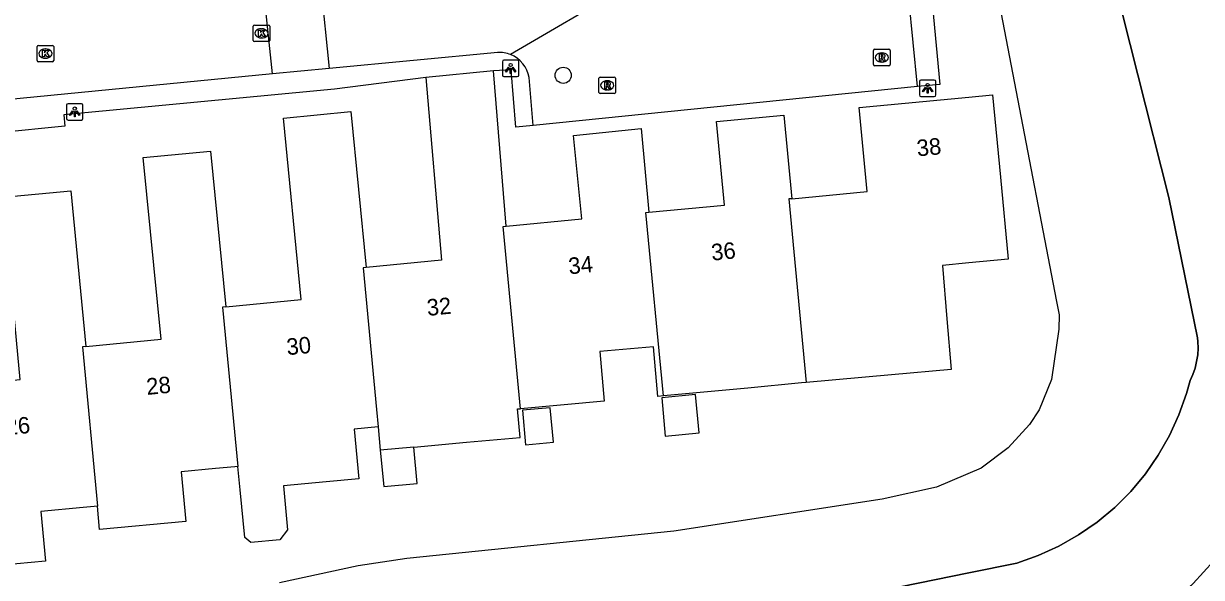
# Model space of a CAD drawing. Extents: x 157793 to 159380, y 380882 to 382313.
# Drawn here: x 158442.7 to 158514.1, y 381167.5 to 381201.1 of the extents above; entities that cross this region are included whole.
import ezdxf

# ---------------------------------------------------------------- set-up
doc = ezdxf.new("R2010")
doc.units = 0
for name, color, linetype in [('IMGEO_Boom', 7, 'Continuous'), ('IMGEO_Damwand', 7, 'Continuous'), ('IMGEO_Erf', 7, 'Continuous'), ('IMGEO_Kolk', 7, 'Continuous'), ('IMGEO_Lichtpunt', 7, 'Continuous'), ('IMGEO_Pand', 7, 'Continuous'), ('IMGEO_Pand_nummerreeks', 7, 'Continuous'), ('IMGEO_Rijbaan_lokaal_open', 7, 'Continuous'), ('IMGEO_Rioolput', 7, 'Continuous'), ('IMGEO_Voetpad_open', 7, 'Continuous'), ('IMGEO_Waterloop', 7, 'Continuous')]:
    doc.layers.add(name, color=color, linetype=linetype)

msp = doc.modelspace()

# ---------------------------------------------------------------- linework, layer by layer
at = {"layer": 'IMGEO_Boom'}
msp.add_circle((158475.406, 381197.963), 0.489, dxfattribs=at)
at = {"layer": 'IMGEO_Damwand'}
for points in [[(158508.367, 381205.448), (158512.128, 381190.562), (158513.873, 381182.054), (158513.894, 381181.832), (158513.903, 381181.42), (158513.876, 381181.014), (158513.813, 381180.612), (158513.714, 381180.217), (158513.58, 381179.833), (158513.412, 381179.462), (158513.198, 381178.681), (158512.741, 381177.382), (158512.17, 381176.128), (158511.489, 381174.931), (158510.704, 381173.8), (158509.821, 381172.743), (158508.847, 381171.769), (158507.79, 381170.886), (158506.658, 381170.101), (158505.461, 381169.421), (158504.207, 381168.85), (158502.908, 381168.393), (158500, 381167.8), (158491.779, 381166.123)], [(158485.165, 381158.544), (158497.392, 381160.492), (158500, 381161.119), (158507.518, 381162.927), (158509.174, 381163.776), (158510.747, 381164.77), (158512.224, 381165.895), (158513.596, 381167.158), (158514.849, 381168.533), (158515.182, 381168.971), (158515.975, 381170.015), (158516.963, 381171.591), (158517.747, 381173.118), (158518.748, 381175.219), (158519.558, 381177.401), (158520.169, 381179.647), (158520.577, 381181.938), (158520.779, 381184.256), (158520.773, 381186.584), (158520.559, 381188.901), (158520.434, 381189.717)]]:
    msp.add_lwpolyline(points, dxfattribs=at)
at = {"layer": 'IMGEO_Erf'}
msp.add_lwpolyline([(158500.66, 381208.431), (158502.748, 381197.597), (158505.318, 381184.258), (158505.469, 381183.437), (158505.458, 381182.578), (158505.004, 381179.524), (158504.257, 381177.69), (158503.675, 381176.792), (158502.381, 381175.376), (158500.751, 381174.141), (158498.036, 381172.994), (158494.752, 381172.28), (158482.116, 381170.34), (158465.934, 381168.665), (158462.978, 381168.229), (158458.213, 381167.208)], dxfattribs=at)
at = {"layer": 'IMGEO_Kolk'}
for p, q in [((158456.611, 381200.081), (158456.611, 381200.933)), ((158456.686, 381201.007), (158457.538, 381201.007)), ((158457.099, 381200.787), (158457.124, 381200.787)), ((158457.612, 381200.933), (158457.612, 381200.081)), ((158457.538, 381200.007), (158456.686, 381200.007)), ((158457.122, 381200.227), (158457.097, 381200.227)), ((158443.512, 381198.852), (158443.512, 381199.704)), ((158443.587, 381199.778), (158444.439, 381199.778)), ((158444, 381199.558), (158444.025, 381199.558)), ((158444.513, 381199.704), (158444.513, 381198.852)), ((158444.439, 381198.778), (158443.587, 381198.778)), ((158444.023, 381198.998), (158443.998, 381198.998))]:
    msp.add_line(p, q, dxfattribs=at)
for points in [[(158456.611, 381200.081), (158456.611, 381200.933)], [(158456.686, 381201.007), (158457.538, 381201.007)], [(158456.932, 381200.707), (158457.055, 381200.707), (158457.055, 381200.556), (158457.185, 381200.707), (158457.349, 381200.707), (158457.203, 381200.556), (158457.356, 381200.307), (158457.204, 381200.307), (158457.119, 381200.471), (158457.055, 381200.404), (158457.055, 381200.307), (158456.932, 381200.307), (158456.932, 381200.707)], [(158457.612, 381200.933), (158457.612, 381200.081)], [(158457.538, 381200.007), (158456.686, 381200.007)], [(158443.512, 381198.852), (158443.512, 381199.704)], [(158443.587, 381199.778), (158444.439, 381199.778)], [(158443.833, 381199.478), (158443.956, 381199.478), (158443.956, 381199.327), (158444.086, 381199.478), (158444.25, 381199.478), (158444.104, 381199.327), (158444.257, 381199.078), (158444.105, 381199.078), (158444.02, 381199.242), (158443.956, 381199.175), (158443.956, 381199.078), (158443.833, 381199.078), (158443.833, 381199.478)], [(158444.513, 381199.704), (158444.513, 381198.852)], [(158444.439, 381198.778), (158443.587, 381198.778)]]:
    msp.add_lwpolyline(points, dxfattribs=at)
for centre, start, end in [((158456.688, 381200.931), 91.55205, 178.44795), ((158456.688, 381200.931), 91.55205, 178.44795), ((158457.536, 381200.931), 1.55205, 88.44795), ((158457.536, 381200.931), 1.55205, 88.44795), ((158456.688, 381200.083), 181.55205, 268.44795), ((158456.688, 381200.083), 181.55205, 268.44795), ((158457.536, 381200.083), 271.55205, 358.44795), ((158457.536, 381200.083), 271.55205, 358.44795), ((158443.589, 381199.702), 91.55205, 178.44795), ((158443.589, 381199.702), 91.55205, 178.44795), ((158444.437, 381199.702), 1.55205, 88.44795), ((158444.437, 381199.702), 1.55205, 88.44795), ((158443.589, 381198.854), 181.55205, 268.44795), ((158443.589, 381198.854), 181.55205, 268.44795), ((158444.437, 381198.854), 271.55205, 358.44795), ((158444.437, 381198.854), 271.55205, 358.44795)]:
    msp.add_arc(centre, 0.0765, start, end, dxfattribs=at)
for centre, major_axis, ratio, start_param, end_param in [((158457.098, 381200.507), (-0.387, 0.002), 0.722429, 4.712389, 7.853982), ((158457.123, 381200.507), (-0.39, 0.002), 0.717154, 1.570796, 4.712389), ((158443.999, 381199.278), (-0.387, 0.002), 0.722429, 4.712389, 7.853982), ((158444.024, 381199.278), (-0.39, 0.002), 0.717154, 1.570796, 4.712389)]:
    msp.add_ellipse(centre, major_axis=major_axis, ratio=ratio, start_param=start_param, end_param=end_param, dxfattribs=at)
at = {"layer": 'IMGEO_Lichtpunt'}
for p, q in [((158471.721, 381198.788), (158471.721, 381197.981)), ((158471.721, 381198.788), (158471.721, 381197.981)), ((158472.623, 381198.883), (158471.815, 381198.883)), ((158472.623, 381198.883), (158471.815, 381198.883)), ((158472.717, 381197.981), (158472.717, 381198.788)), ((158472.717, 381197.981), (158472.717, 381198.788)), ((158471.815, 381197.887), (158472.623, 381197.887)), ((158471.815, 381197.887), (158472.623, 381197.887)), ((158497.004, 381197.578), (158497.004, 381196.771)), ((158497.004, 381197.578), (158497.004, 381196.771)), ((158497.906, 381197.673), (158497.098, 381197.673)), ((158497.906, 381197.673), (158497.098, 381197.673)), ((158498, 381196.771), (158498, 381197.578)), ((158498, 381196.771), (158498, 381197.578)), ((158497.098, 381196.677), (158497.906, 381196.677)), ((158497.098, 381196.677), (158497.906, 381196.677)), ((158445.29, 381196.148), (158445.29, 381195.341)), ((158445.29, 381196.148), (158445.29, 381195.341)), ((158446.192, 381196.243), (158445.384, 381196.243)), ((158446.192, 381196.243), (158445.384, 381196.243)), ((158446.286, 381195.341), (158446.286, 381196.148)), ((158446.286, 381195.341), (158446.286, 381196.148)), ((158445.384, 381195.247), (158446.192, 381195.247)), ((158445.384, 381195.247), (158446.192, 381195.247))]:
    msp.add_line(p, q, dxfattribs=at)
for points in [[(158472.095, 381198.452), (158472.134, 381198.424), (158471.946, 381198.162), (158471.908, 381198.189), (158472.095, 381198.452)], [(158472.197, 381198.404), (158472.244, 381198.404), (158472.244, 381198.082), (158472.197, 381198.082), (158472.197, 381198.404)], [(158472.307, 381198.424), (158472.345, 381198.451), (158472.532, 381198.189), (158472.493, 381198.161), (158472.307, 381198.424)], [(158497.378, 381197.242), (158497.417, 381197.214), (158497.229, 381196.952), (158497.191, 381196.979), (158497.378, 381197.242)], [(158497.48, 381197.194), (158497.527, 381197.194), (158497.527, 381196.872), (158497.48, 381196.872), (158497.48, 381197.194)], [(158497.59, 381197.214), (158497.628, 381197.241), (158497.815, 381196.979), (158497.776, 381196.951), (158497.59, 381197.214)], [(158445.664, 381195.812), (158445.703, 381195.784), (158445.515, 381195.522), (158445.477, 381195.549), (158445.664, 381195.812)], [(158445.766, 381195.764), (158445.813, 381195.764), (158445.813, 381195.442), (158445.766, 381195.442), (158445.766, 381195.764)], [(158445.876, 381195.784), (158445.914, 381195.811), (158446.101, 381195.549), (158446.062, 381195.521), (158445.876, 381195.784)]]:
    msp.add_lwpolyline(points, dxfattribs=at)
for centre in [(158472.22, 381198.586), (158497.503, 381197.376), (158445.789, 381195.946)]:
    msp.add_circle(centre, 0.0994, dxfattribs=at)
for centre, start, end in [((158471.815, 381198.788), 90, 180), ((158471.815, 381198.788), 90, 180), ((158472.623, 381198.788), 0, 90), ((158472.623, 381198.788), 0, 90), ((158471.815, 381197.981), 180, 270), ((158471.815, 381197.981), 180, 270), ((158472.623, 381197.981), 270, 0), ((158472.623, 381197.981), 270, 360), ((158497.098, 381197.578), 90, 180), ((158497.098, 381197.578), 90, 180), ((158497.906, 381197.578), 0, 90), ((158497.906, 381197.578), 0, 90), ((158497.098, 381196.771), 180, 270), ((158497.098, 381196.771), 180, 270), ((158497.906, 381196.771), 270, 0), ((158497.906, 381196.771), 270, 360), ((158445.384, 381196.148), 90, 180), ((158445.384, 381196.148), 90, 180), ((158446.192, 381196.148), 0, 90), ((158446.192, 381196.148), 0, 90), ((158445.384, 381195.341), 180, 270), ((158445.384, 381195.341), 180, 270), ((158446.192, 381195.341), 270, 0), ((158446.192, 381195.341), 270, 360)]:
    msp.add_arc(centre, 0.0946, start, end, dxfattribs=at)
at = {"layer": 'IMGEO_Pand'}
for points in [[(158467.081, 381197.838), (158468.027, 381186.753), (158463.458, 381186.315)], [(158471.171, 381198.233), (158467.081, 381197.838)], [(158471.945, 381188.823), (158471.171, 381198.233)], [(158489.263, 381190.484), (158493.837, 381190.919), (158493.354, 381196.002), (158500, 381196.634), (158501.438, 381196.771), (158501.911, 381191.794), (158502.384, 381186.816), (158500, 381186.59), (158498.402, 381186.438), (158498.673, 381183.2), (158498.93, 381180.132), (158495.316, 381179.806), (158490.145, 381179.34)], [(158454.952, 381183.935), (158459.521, 381184.373), (158458.457, 381195.374), (158462.539, 381195.771), (158463.458, 381186.315)], [(158480.608, 381189.659), (158485.183, 381190.094), (158484.701, 381195.167), (158488.78, 381195.556), (158489.263, 381190.484)], [(158471.945, 381188.823), (158476.529, 381189.26), (158476.029, 381194.323), (158480.125, 381194.73), (158480.608, 381189.659)], [(158446.459, 381181.527), (158451.028, 381181.964), (158449.942, 381192.982), (158454.02, 381193.369), (158454.952, 381183.935)], [(158437.758, 381179.072), (158437.908, 381179.086), (158438.652, 381179.156), (158442.489, 381179.518), (158441.448, 381190.573), (158445.554, 381190.963), (158446.459, 381181.527)], [(158489.263, 381190.484), (158489.095, 381190.468), (158490.145, 381179.34)], [(158481.478, 381178.533), (158480.423, 381189.641), (158480.608, 381189.659)], [(158472.812, 381177.754), (158471.776, 381188.807), (158471.945, 381188.823)], [(158463.458, 381186.315), (158463.273, 381186.297), (158464.084, 381177.703), (158464.184, 381176.648)], [(158454.952, 381183.935), (158454.759, 381183.916), (158455.683, 381174.25)], [(158446.459, 381181.527), (158446.259, 381181.508), (158447.167, 381171.841)], [(158481.478, 381178.533), (158481.15, 381178.504), (158480.881, 381181.507), (158477.629, 381181.214), (158477.899, 381178.212), (158472.812, 381177.754)], [(158490.145, 381179.34), (158489.852, 381179.314), (158486.605, 381178.994), (158481.478, 381178.533)], [(158483.436, 381178.609), (158481.377, 381178.423), (158481.591, 381176.092), (158483.65, 381176.282), (158483.436, 381178.609)], [(158473.125, 381175.563), (158474.811, 381175.719), (158474.618, 381177.816), (158472.932, 381177.664), (158473.125, 381175.563)], [(158466.353, 381175.423), (158469.545, 381175.717), (158472.791, 381176.016), (158472.636, 381177.738), (158472.812, 381177.754)], [(158464.184, 381176.648), (158462.736, 381176.514), (158463.02, 381173.501), (158461.031, 381173.318), (158458.442, 381173.08), (158458.697, 381170.42), (158458.234, 381169.806), (158456.474, 381169.644), (158456.095, 381169.946), (158455.818, 381172.838), (158455.683, 381174.25)], [(158464.184, 381176.648), (158464.317, 381175.236)], [(158466.353, 381175.423), (158464.317, 381175.236)], [(158464.317, 381175.236), (158464.525, 381173.031), (158466.556, 381173.218), (158466.353, 381175.423)], [(158455.683, 381174.25), (158455.502, 381174.233), (158454.332, 381174.125), (158452.241, 381173.932), (158452.518, 381170.919), (158447.299, 381170.439), (158447.167, 381171.841)], [(158447.167, 381171.841), (158446.978, 381171.823), (158446.307, 381171.761), (158443.737, 381171.524), (158444.013, 381168.511), (158438.781, 381168.026)]]:
    msp.add_lwpolyline(points, dxfattribs=at)
at = {"layer": 'IMGEO_Rijbaan_lokaal_open'}
for points in [[(158457.774, 381198.055), (158457.257, 381203.058)], [(158460.708, 381203.357), (158461.221, 381198.372)], [(158479.141, 381203.293), (158472.219, 381199.216)], [(158496.878, 381197.276), (158496.358, 381202.643)], [(158471.433, 381199.347), (158461.221, 381198.372)], [(158457.774, 381198.055), (158441.66, 381196.48)], [(158461.221, 381198.372), (158457.774, 381198.055)], [(158473.576, 381194.917), (158473.341, 381197.829)], [(158496.878, 381197.276), (158473.576, 381194.917)]]:
    msp.add_lwpolyline(points, dxfattribs=at)
for centre, radius, start, end in [((158471.533, 381197.526), 1.823, 67.91697, 93.15838), ((158471.53, 381197.512), 1.838, 9.9423, 67.99928)]:
    msp.add_arc(centre, radius, start, end, dxfattribs=at)
at = {"layer": 'IMGEO_Rioolput'}
for p, q in [((158494.225, 381198.618), (158494.225, 381199.47)), ((158494.3, 381199.544), (158495.152, 381199.544)), ((158494.713, 381199.324), (158494.738, 381199.324)), ((158495.226, 381199.47), (158495.226, 381198.618)), ((158495.152, 381198.544), (158494.3, 381198.544)), ((158494.736, 381198.764), (158494.711, 381198.764)), ((158477.65, 381197.854), (158478.502, 381197.854)), ((158477.575, 381196.928), (158477.575, 381197.78)), ((158478.063, 381197.634), (158478.088, 381197.634)), ((158478.576, 381197.78), (158478.576, 381196.928)), ((158478.502, 381196.854), (158477.65, 381196.854)), ((158478.086, 381197.074), (158478.061, 381197.074))]:
    msp.add_line(p, q, dxfattribs=at)
for points in [[(158494.225, 381198.618), (158494.225, 381199.47)], [(158494.3, 381199.544), (158495.152, 381199.544)], [(158494.814, 381199.242), (158494.562, 381199.244), (158494.562, 381198.844)], [(158495.226, 381199.47), (158495.226, 381198.618)], [(158495.152, 381198.544), (158494.3, 381198.544)], [(158494.562, 381198.844), (158494.686, 381198.844), (158494.686, 381199.006), (158494.697, 381199.006)], [(158494.74, 381199.163), (158494.686, 381199.163), (158494.686, 381199.082)], [(158494.686, 381199.082), (158494.738, 381199.082)], [(158494.744, 381198.977), (158494.815, 381198.844), (158494.955, 381198.844), (158494.89, 381198.97)], [(158477.65, 381197.854), (158478.502, 381197.854)], [(158477.575, 381196.928), (158477.575, 381197.78)], [(158478.164, 381197.552), (158477.912, 381197.554), (158477.912, 381197.154)], [(158477.912, 381197.154), (158478.036, 381197.154), (158478.036, 381197.316), (158478.047, 381197.316)], [(158478.09, 381197.473), (158478.036, 381197.473), (158478.036, 381197.392)], [(158478.036, 381197.392), (158478.088, 381197.392)], [(158478.094, 381197.287), (158478.165, 381197.154), (158478.305, 381197.154), (158478.24, 381197.28)], [(158478.576, 381197.78), (158478.576, 381196.928)], [(158478.502, 381196.854), (158477.65, 381196.854)]]:
    msp.add_lwpolyline(points, dxfattribs=at)
for centre, radius, start, end in [((158494.302, 381199.468), 0.0765, 91.55205, 178.44795), ((158494.302, 381199.468), 0.0765, 91.55205, 178.44795), ((158494.813, 381199.132), 0.109, 350.36119, 89.41601), ((158495.15, 381199.468), 0.0765, 1.55205, 88.44795), ((158495.15, 381199.468), 0.0765, 1.55205, 88.44795), ((158494.302, 381198.62), 0.0765, 181.55205, 268.44795), ((158494.302, 381198.62), 0.0765, 181.55205, 268.44795), ((158494.696, 381198.953), 0.0533, 26.02933, 88.69889), ((158494.722, 381199.271), 0.19, 274.7715, 282.96867), ((158494.746, 381199.067), 0.0964, 77.00612, 93.18647), ((158494.76, 381199.124), 0.0378, 276.66336, 79.67722), ((158494.811, 381199.132), 0.112, 277.58423, 350.98172), ((158494.795, 381198.917), 0.108, 29.51342, 73.79051), ((158495.15, 381198.62), 0.0765, 271.55205, 358.44795), ((158495.15, 381198.62), 0.0765, 271.55205, 358.44795), ((158477.652, 381197.778), 0.0765, 91.55205, 178.44795), ((158477.652, 381197.778), 0.0765, 91.55205, 178.44795), ((158478.5, 381197.778), 0.0765, 1.55205, 88.44795), ((158478.5, 381197.778), 0.0765, 1.55205, 88.44795), ((158478.046, 381197.263), 0.0533, 26.02933, 88.69889), ((158478.072, 381197.581), 0.19, 274.7715, 282.96867), ((158478.096, 381197.377), 0.0964, 77.00612, 93.18647), ((158478.11, 381197.434), 0.0378, 276.66336, 79.67722), ((158478.163, 381197.442), 0.109, 350.36119, 89.41601), ((158478.161, 381197.442), 0.112, 277.58423, 350.98172), ((158478.145, 381197.227), 0.108, 29.51342, 73.79051), ((158477.652, 381196.93), 0.0765, 181.55205, 268.44795), ((158477.652, 381196.93), 0.0765, 181.55205, 268.44795), ((158478.5, 381196.93), 0.0765, 271.55205, 358.44795), ((158478.5, 381196.93), 0.0765, 271.55205, 358.44795)]:
    msp.add_arc(centre, radius, start, end, dxfattribs=at)
for centre, major_axis, ratio, start_param, end_param in [((158494.712, 381199.044), (-0.387, 0.002), 0.722429, 4.712389, 7.853982), ((158494.737, 381199.044), (-0.39, 0.002), 0.717154, 1.570796, 4.712389), ((158478.062, 381197.354), (-0.387, 0.002), 0.722429, 4.712389, 7.853982), ((158478.087, 381197.354), (-0.39, 0.002), 0.717154, 1.570796, 4.712389)]:
    msp.add_ellipse(centre, major_axis=major_axis, ratio=ratio, start_param=start_param, end_param=end_param, dxfattribs=at)
at = {"layer": 'IMGEO_Voetpad_open'}
for points in [[(158489.826, 381207.458), (158497.352, 381208.148), (158497.913, 381202.152), (158497.797, 381202.143), (158498.242, 381197.396), (158496.878, 381197.276)], [(158467.081, 381197.838), (158461.541, 381197.122), (158445.123, 381195.558), (158445.198, 381194.878), (158441.151, 381194.476), (158437.204, 381187.562), (158373.758, 381162.728), (158343.94, 381142.482), (158343.198, 381150.791)], [(158473.576, 381194.917), (158472.526, 381194.816), (158472.258, 381198.299), (158471.171, 381198.233)]]:
    msp.add_lwpolyline(points, dxfattribs=at)
at = {"layer": 'IMGEO_Waterloop'}
for points in [[(158491.779, 381166.123), (158500, 381167.8), (158502.908, 381168.393), (158504.207, 381168.85), (158505.461, 381169.421), (158506.658, 381170.101), (158507.79, 381170.886), (158508.847, 381171.769), (158509.821, 381172.743), (158510.704, 381173.8), (158511.489, 381174.931), (158512.17, 381176.128), (158512.741, 381177.382), (158513.198, 381178.681), (158513.412, 381179.462), (158513.58, 381179.833), (158513.714, 381180.217), (158513.813, 381180.612), (158513.876, 381181.014), (158513.903, 381181.42), (158513.894, 381181.827), (158513.873, 381182.054), (158512.128, 381190.562), (158508.367, 381205.448)], [(158515.182, 381168.971), (158514.849, 381168.533), (158513.596, 381167.158), (158512.225, 381165.9), (158510.747, 381164.77), (158509.174, 381163.776), (158507.518, 381162.927), (158500, 381161.119), (158497.392, 381160.492), (158485.165, 381158.544)]]:
    msp.add_lwpolyline(points, dxfattribs=at)

# ---------------------------------------------------------------- texts
at = {"layer": 'IMGEO_Pand_nummerreeks'}
for s, rotation, p in [('38', 5.43164, (158496.887, 381193.044)), ('36', 5.44502, (158484.424, 381186.728)), ('34', 5.51211, (158475.769, 381185.897)), ('32', 5.47748, (158467.183, 381183.377)), ('30', 5.47748, (158458.678, 381180.997)), ('28', 5.46602, (158450.177, 381178.587)), ('26', 5.3858, (158441.645, 381176.145))]:
    msp.add_text(s, height=1, rotation=rotation, dxfattribs=at).set_placement(p)

doc.saveas('drawing.dxf')
